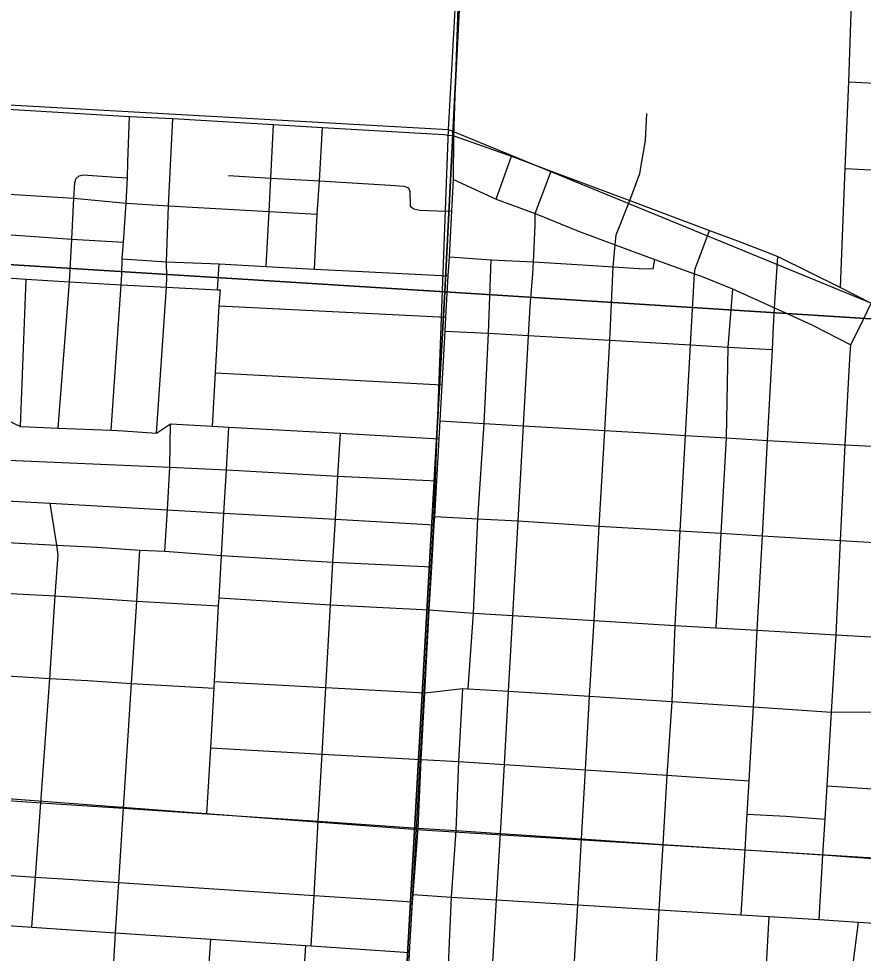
# Model space of a CAD drawing. Extents: x 114604 to 551442, y 316898 to 567001.
# Drawn here: x 209205 to 212748, y 379873 to 383793 of the extents above; entities that cross this region are included whole.
import ezdxf

# ---------------------------------------------------------------- set-up
doc = ezdxf.new("R2010")
doc.units = 0
for name, color, linetype in [('GE_P_Alignment_1000_Bearings', 7, 'Continuous'), ('GE_P_Alignment_1000_Stations', 7, 'Continuous'), ('GE_P_Alignment_100_Cardinal_Points', 7, 'Continuous'), ('GE_P_Alignment_500_Bearings', 7, 'Continuous'), ('SN_P_Signs', 7, 'Continuous')]:
    doc.layers.add(name, color=color, linetype=linetype)

msp = doc.modelspace()

# ---------------------------------------------------------------- linework, layer by layer
at = {"layer": 'GE_P_Alignment_1000_Bearings'}
for p, q in [((211007.2, 383328.6), (211100.1, 384958.8)), ((207923.1, 383501), (211007.2, 383328.6)), ((210873.4, 380393), (216258.3, 380059.4))]:
    msp.add_line(p, q, dxfattribs=at)
for points in [[(211007.2, 383328.6), (212969.9, 382523.3), (216400.3, 382301.7), (217504, 382230.6), (217660.6, 384834.7)], [(210873.4, 380393), (210948.3, 381714.2), (211007.2, 383328.6)], [(208131.2, 380474.8), (208714.7, 380555.8), (210859.4, 380393.9), (210873.4, 380393)], [(210433.4, 371945.1), (210479.2, 372877.2), (210649.4, 376363.2), (210832.8, 379678.1), (210873.4, 380393)]]:
    msp.add_lwpolyline(points, dxfattribs=at)
at = {"layer": 'GE_P_Alignment_1000_Stations'}
msp.add_line((212388.5, 382796.1), (212651.6, 382665.1), dxfattribs=at)
for points in [[(207691.9, 383495.6), (207725.9, 383494.2), (207798.9, 383489.6), (207821.5, 383488), (207836.2, 383487.2), (207937.8, 383483.6), (208033.4, 383476.7), (208116, 383472.1), (208213.2, 383467.3), (208578.8, 383445.7), (208667.1, 383441), (209183.2, 383412.7), (209669.6, 383382.4), (209852.1, 383374.6), (210274.1, 383349.4), (210479, 383337)], [(210479, 383337), (210988.8, 383307.7), (211029.7, 383301.9), (211272.5, 383216.8), (211438.8, 383153.8), (211768.1, 383030)], [(211768.1, 383030), (212102.9, 382905.1), (212220.5, 382860.8), (212328.4, 382819.1), (212388.5, 382796.1)], [(212651.6, 382665.1), (212780.6, 382600.1), (212874.6, 382551.3), (212963.5, 382511.1), (213028.7, 382498.6), (213086, 382494.6), (213410.8, 382475.3)]]:
    msp.add_lwpolyline(points, dxfattribs=at)
at = {"layer": 'GE_P_Alignment_100_Cardinal_Points'}
for p, q in [((211207.8, 383036.6), (211272.5, 383216.8)), ((209428.4, 382868.9), (209645, 382855.5)), ((212388.5, 382796.1), (212651.6, 382665.1)), ((210039.2, 382656.1), (210045.7, 382764.2)), ((209212, 382082.7), (209235.9, 382700.5)), ((210046.2, 382589.3), (210996.1, 382541.1)), ((210030.8, 382308), (210981.4, 382257.8))]:
    msp.add_line(p, q, dxfattribs=at)
for points in [[(212651.6, 382665.1), (212671.8, 383164.7), (212687.6, 383528.7), (212700.3, 383945.3), (212718.8, 384099.8), (212721.5, 384158.4), (212723.9, 384494.6), (212743.5, 384714), (212756.2, 384941.1), (212766.7, 385180.8), (212778.3, 385430.9)], [(212687.6, 383528.7), (213123.2, 383506), (213452.6, 383487)], [(209592.4, 382066.7), (209635.2, 382677.3), (209637.2, 382721.9), (209639.2, 382785.8), (209645, 382855.5), (209655.7, 383019.4), (209660.6, 383125.4), (209663.2, 383192.2), (209669.6, 383382.4)], [(209783.1, 382054.2), (209824.2, 382667.1), (209826.6, 382711), (209824.2, 382773.2), (209833.9, 383008.4), (209852.1, 383374.6)], [(211464, 378612.3), (211492.7, 378964.9), (211501.6, 379111.9), (211518.9, 379369.9), (211528.3, 379698.4), (211549.6, 380076.2), (211565.6, 380353.1), (211582.6, 380642.9), (211599.7, 380951), (211618.2, 381269.3), (211640.2, 381665.3), (211663.1, 382065.3), (211683.9, 382445.3), (211698.6, 382752), (211706.7, 382844.9), (211710.8, 382886.2), (211768.1, 383030), (211809.9, 383143.2), (211834.4, 383282.7), (211839, 383395)], [(210242.5, 382753.9), (210254.9, 382984.6), (210262.7, 383124.7), (210274.1, 383349.4)], [(210445.1, 382742.7), (210456.2, 382973.3), (210466.3, 383112.5), (210479, 383337)], [(212671.8, 383164.7), (213107.4, 383142.1), (213440.2, 383122.9), (213725.5, 383105.3), (214112.7, 383062.4), (214504.7, 383050), (214834.2, 383014.9), (215052.6, 383003.4), (215254.3, 382992.9), (215266.5, 382992.3), (215384.7, 382986.2), (215673.2, 382967), (215885, 382953), (215997.1, 382946.2), (216295.3, 382928.2)], [(207489.9, 383155.5), (207638.1, 383147.2), (207707.2, 383144), (207737.1, 383142.6), (207816.4, 383138.8), (207917.8, 383132.7), (208013.1, 383128.6), (208096.9, 383119.5), (208193, 383114.9), (208647.2, 383086.1), (208823.7, 383075), (209164.3, 383057), (209436.8, 383040.5), (209655.7, 383019.4), (209833.9, 383008.4), (210254.9, 382984.6), (210456.2, 382973.3)], [(209370.4, 382075.7), (209418.4, 382689.7), (209428.4, 382868.9), (209436.8, 383040.5), (209440.2, 383104.5), (209442.7, 383113.1), (209445.2, 383121.8), (209458.4, 383134.2), (209475.9, 383138.3), (209614.2, 383128.6), (209660.6, 383125.4)], [(210085.4, 383135), (210262.7, 383124.7), (210466.3, 383112.5), (210763.2, 383094.3), (210820.1, 383090.1), (210840.4, 383083.7), (210845.4, 383068.7), (210846.9, 383007.1), (210862.1, 382995.9), (210887.3, 382989.4), (210959.9, 382987.1), (211021.1, 382985.2)], [(211173.7, 379531.6), (211186.6, 379716.9), (211209.4, 380097.8), (211225.8, 380375.8), (211242.6, 380665), (211258.8, 380972.6), (211278, 381289.5), (211300.3, 381686.7), (211322.7, 382085.3), (211343.6, 382464.5), (211350.8, 382586.3), (211361.1, 382723.5), (211364.3, 382773), (211371, 382925.9), (211371.5, 382976.2), (211438.8, 383153.8)], [(211029.3, 383118.5), (211207.8, 383036.6), (211371.5, 382976.2), (211553.4, 382901.2), (211706.7, 382844.9), (211873.8, 382783.6), (212039.2, 382722.3), (212078.3, 382709.6), (212199.2, 382660.3), (212375.6, 382580.7), (212532.3, 382508.8), (212695.9, 382425)], [(207512.4, 382989), (207628.1, 382983.4), (207725.6, 382978.4), (207807.2, 382972.7), (207906.5, 382966.3), (208004.6, 382960), (208084.6, 382954.9), (208182.8, 382949.2), (208404.5, 382930.5), (208638.8, 382914.5), (209154.4, 382888), (209428.4, 382868.9)], [(211823.5, 379348.6), (211830.8, 379451.3), (211843.2, 379484.4), (211853.4, 379507.5), (211860.1, 379529.9), (211867.2, 379579.1), (211871.3, 379671.8), (211881.4, 379860.3), (211891.8, 380055.4), (211908.6, 380330.2), (211924.5, 380620.1), (211945.7, 380929.5), (211958, 381248.4), (211979.5, 381645.6), (212001.7, 382045.5), (212022.3, 382425.8), (212039.2, 382722.3), (212042.8, 382744.3), (212102.9, 382905.1)], [(207536.7, 382814.2), (207617.8, 382809.6), (207717.4, 382803.8), (207792.1, 382799.4), (207895.3, 382793.8), (207992.6, 382787.5), (208074.2, 382783), (208172.2, 382777.4), (208272.9, 382767.3), (208452.7, 382752.7), (208629.7, 382741.9), (208641.3, 382740.8), (208864.1, 382725.6), (209048.4, 382712.3), (209136.8, 382707.4), (209235.9, 382700.5), (209418.4, 382689.7), (209635.2, 382677.3), (209824.2, 382667.1), (210039.2, 382656.1), (210050.7, 382655.3)], [(209639.2, 382785.8), (209824.2, 382773.2), (210045.7, 382764.2), (210242.5, 382753.9), (210445.1, 382742.7), (210618.8, 382733.8), (211007, 382714)], [(211011.9, 382794.5), (211186.8, 382781.8), (211364.3, 382773), (211569.2, 382760.6), (211698.6, 382752), (211807.2, 382745.9), (211866.2, 382744.5), (211873.8, 382783.6)], [(211090.1, 380982.1), (211112.8, 381300.1), (211130.9, 381696), (211156.8, 382095.3), (211174.9, 382473.9), (211186.8, 382781.8)], [(212235.6, 380034.5), (212251.8, 380307.7), (212260.8, 380456.3), (212268.7, 380597), (212277.4, 380743.2), (212287.1, 380906.8), (212302.9, 381229.1), (212324.3, 381624.3), (212345.6, 382024.3), (212366.7, 382405.6), (212370.6, 382501.6), (212375.6, 382580.7), (212388.5, 382796.1)], [(210017.7, 382084), (210030.8, 382308), (210046.2, 382589.3), (210050.7, 382655.3)], [(212199.2, 382660.3), (212179.8, 382414.8), (212172.5, 382034.9), (212150.5, 381634.6), (212129.5, 381238.4)], [(212562.2, 380015.1), (212578.6, 380285.8), (212587.4, 380435.6), (212595.5, 380575), (212613.9, 380884.5), (212633.3, 381209.3), (212652.3, 381604.7), (212672, 382006.4), (212688.8, 382316.4), (212692.7, 382389.4), (212695.9, 382425), (212748.2, 382532.4), (212780.6, 382600.1)], [(210993.4, 382482.7), (211174.9, 382473.9), (211343.6, 382464.5), (211683.9, 382445.3), (212022.3, 382425.8), (212179.8, 382414.8), (212366.7, 382405.6)], [(209095.7, 382136.6), (209212, 382082.7), (209249.3, 382080.6), (209370.4, 382075.7), (209592.4, 382066.7), (209643.4, 382064.6), (209783.1, 382054.2), (209841.1, 382093.9), (210017.7, 382084), (210085.8, 382080.2), (210554.5, 382054.3), (210968.7, 382030.7)], [(210973.1, 382105.8), (211156.8, 382095.3), (211322.7, 382085.3), (211663.1, 382065.3), (211831.9, 382055.4), (212001.7, 382045.5), (212172.5, 382034.9), (212345.6, 382024.3), (212672, 382006.4), (213008.5, 381988.7), (213354.1, 381966.3), (213686.3, 381946.9), (214061.7, 381924.6), (214451.3, 381899), (214810.1, 381877.2), (215234.1, 381852.5), (215655, 381826.8), (216019.7, 381805.4), (216387.3, 381783.8)], [(209817.6, 381560.1), (209828.8, 381732.9), (209838.9, 381912.7), (209841.1, 382093.9)], [(209994, 380458.2), (210010.3, 380735.5), (210024.5, 380985.8), (210025.7, 381012.8), (210043.2, 381331), (210045.2, 381363.6), (210055.4, 381542.2), (210065.8, 381719.8), (210076.1, 381901.5), (210085.8, 382080.2)], [(210431.6, 379904.9), (210444.2, 380115.4), (210461.4, 380427.5), (210477.8, 380708.7), (210493.5, 380988), (210513.1, 381335.2), (210523.2, 381513.2), (210533.7, 381693.6), (210544.2, 381874.5), (210554.5, 382054.3)], [(208970.3, 381946.2), (209126.5, 381942.4), (209838.9, 381912.7), (210076.1, 381901.5), (210128.1, 381898.5)], [(210128.1, 381898.5), (210544.2, 381874.5), (210958.5, 381854.5)], [(209152.3, 381770.8), (209336.6, 381761.6), (209828.8, 381732.9), (210065.8, 381719.8), (210533.7, 381693.6), (210948.1, 381669.6)], [(209260.5, 379983.2), (209274.8, 380193.2), (209298.3, 380504.6), (209335.8, 381026.4), (209358.3, 381372.1), (209369.8, 381544.7), (209365.3, 381584.9), (209336.6, 381761.6)], [(210950.1, 381705.6), (211130.9, 381696), (211300.3, 381686.7), (211640.2, 381665.3), (211979.5, 381645.6), (212150.5, 381634.6), (212324.3, 381624.3), (212652.3, 381604.7), (212988.7, 381584.9), (213332.8, 381566.8), (213664.8, 381547.2), (214037.6, 381524), (214427.8, 381501.3), (214786.8, 381480.5), (215211.4, 381453.3), (215630.4, 381427.5), (215996, 381404.4), (216361, 381381.4)], [(206738.5, 381451.4), (206988.2, 381489.1), (207224.2, 381525.5), (207483.3, 381565), (207728.1, 381601.7), (207965.4, 381638.2), (208150.3, 381657.5), (208202.6, 381654.4), (208362.4, 381645), (208515.3, 381635.1), (208563.9, 381632.3), (208734.4, 381620), (208963.4, 381607.2), (209181.3, 381594.3), (209365.3, 381584.9), (209533.1, 381576.9), (209712.9, 381563.5), (209817.6, 381560.1), (210055.4, 381542.2), (210523.2, 381513.2), (210937.7, 381494.2)], [(209456.5, 377601.7), (209475.8, 377930.8), (209499.9, 378265), (209510.3, 378427.9), (209527.1, 378676.8), (209540.3, 378886.5), (209553.1, 379094.3), (209567.9, 379303.4), (209584.3, 379513.5), (209597.8, 379738.8), (209611.5, 379959.4), (209625.2, 380170.3), (209644, 380481.7), (209677.5, 381005.1), (209700.1, 381350.3), (209712.9, 381563.5)], [(206782.4, 381156.8), (207033, 381196.4), (207269.7, 381229.7), (207528.7, 381270.2), (207773.2, 381306.2), (208014.2, 381343.1), (208247.4, 381377.3), (208399, 381399.5), (208549.4, 381420.3), (208722.6, 381409.3), (208951.3, 381395.9), (209197.7, 381381.5), (209358.3, 381372.1), (209515.2, 381362.1), (209700.1, 381350.3), (210043.2, 381331)], [(210045.2, 381363.6), (210513.1, 381335.2), (210927, 381313.4), (211112.8, 381300.1), (211278, 381289.5), (211618.2, 381269.3), (211958, 381248.4), (212129.5, 381238.4), (212302.9, 381229.1), (212633.3, 381209.3), (212971.3, 381189.3), (213311.1, 381168), (213511.6, 381157.1), (213643.2, 381151.4), (214016.4, 381125.5), (214406.7, 381103.8), (214763.4, 381082.9), (215189.4, 381056.3), (215605.7, 381030.3), (215970.1, 381006.9), (216336.5, 380986.2), (216674.8, 380968.2)], [(206826.9, 380864.1), (207078.3, 380902.2), (207314.6, 380938.2), (207572.8, 380977.1), (207817.1, 381014.5), (208059.9, 381051.2), (208296.4, 381086.5), (208443.5, 381108.4), (208588.4, 381130.3), (208601.5, 381066.6), (208702.3, 381064.1), (208931.6, 381050.2), (209177.9, 381035.7), (209335.8, 381026.4), (209493.7, 381017.4), (209677.5, 381005.1), (210024.5, 380985.8)], [(210025.7, 381012.8), (210493.5, 380988), (210908, 380966.3), (211068.3, 380983.3), (211090.1, 380982.1), (211258.8, 380972.6), (211599.7, 380951), (211945.7, 380929.5), (212287.1, 380906.8), (212613.9, 380884.5), (212958.7, 380886.6), (212991.7, 380884.6), (213278.1, 380866.1), (213490.8, 380843.1), (213626.4, 380828.6), (213999.6, 380806.1), (214389.2, 380782.7), (214746.4, 380760.7), (215169.6, 380733.6), (215585.2, 380708.3), (215950.9, 380684), (216316.2, 380665.2), (216745.4, 380639.3)], [(210958.7, 378998.3), (210967.4, 379141.7), (210984.8, 379401.8), (210990.3, 379540.3), (211004.2, 379728.8), (211021, 380108.4), (211039.3, 380388.3), (211051.7, 380678.3), (211068.3, 380983.3)], [(210010.3, 380735.5), (210477.8, 380708.7), (210892.4, 380686.2), (211051.7, 380678.3), (211242.6, 380665), (211582.6, 380642.9), (211924.5, 380620.1), (212268.7, 380597)], [(207660.5, 380393.2), (207904.8, 380431.1), (208148.5, 380466.8), (208383.3, 380502.2), (208532.5, 380524.6), (208657.8, 380547.3), (208682, 380549.5), (208715.5, 380550.6), (208871.4, 380535.4), (209046.6, 380521.5), (209139, 380515.3), (209298.3, 380504.6), (209644, 380481.7), (209994, 380458.2), (210461.4, 380427.5), (210880, 380398.7), (211039.3, 380388.3), (211225.8, 380375.8), (211565.6, 380353.1), (211908.6, 380330.2), (212251.8, 380307.7), (212578.6, 380285.8), (212957, 380258.9)], [(212595.5, 380575), (212972.9, 380549.9), (213259.1, 380531.4), (213481.8, 380515.2), (213608.3, 380508.9), (213982.3, 380485.2), (214371.9, 380463), (214726.9, 380440.7), (215150.5, 380415.2), (215565.7, 380389.7), (215931.1, 380367.4)], [(212260.8, 380456.3), (212422.1, 380447.8), (212587.4, 380435.6)], [(208840.5, 380198.3), (208886.2, 380208.9), (208949.8, 380215), (209029.1, 380209.6), (209274.8, 380193.2), (209389.4, 380185.7), (209625.2, 380170.3), (210444.2, 380115.4), (210857.3, 380088.4)], [(210859.1, 380119.2), (211021, 380108.4), (211209.4, 380097.8), (211549.6, 380076.2), (211891.8, 380055.4), (212235.6, 380034.5), (212353.5, 380027.8), (212562.2, 380015.1), (212727.6, 380003.9), (213126.9, 379979.3), (213579.1, 379952.6)], [(212246, 378175.6), (212242.1, 378483.1), (212266.8, 378888.4), (212315, 379319), (212331.7, 379644.5), (212353.5, 380027.8)], [(208813.7, 380012.6), (209014.8, 379999.2), (209260.5, 379983.2), (209611.5, 379959.4), (210010.4, 379932.2), (210409.6, 379906.1), (210431.6, 379904.9), (210844.2, 379876.2)], [(212568.2, 377126.7), (212583.9, 377423), (212565.4, 377520.8), (212584.9, 377732.9), (212630.1, 378155.2), (212615.2, 378460.8), (212625.1, 378657.9), (212635.4, 378867.7), (212655.6, 379276.2), (212673.9, 379588.2), (212727.6, 380003.9)], [(209952.9, 379068.1), (209966.5, 379277.9), (209979.1, 379485.5), (209996, 379712), (210010.4, 379932.2)], [(210274.4, 377888), (210294.7, 378224.1), (210305.9, 378379.4), (210323.4, 378623.6), (210338.1, 378835), (210352.6, 379042.8), (210366, 379250.2), (210380.4, 379459.1), (210394.9, 379685.4), (210409.6, 379906.1)]]:
    msp.add_lwpolyline(points, dxfattribs=at)
at = {"layer": 'GE_P_Alignment_500_Bearings'}
msp.add_line((211029.7, 383301.9), (211054.7, 384020.1), dxfattribs=at)
msp.add_lwpolyline([(210838.2, 379738), (210844.2, 379876.2), (210857.3, 380088.4), (210859.1, 380119.2), (210880, 380398.7), (210892.4, 380686.2), (210908, 380966.3), (210927, 381313.4), (210937.7, 381494.2), (210948.1, 381669.6), (210950.1, 381705.6), (210958.5, 381854.5), (210968.7, 382030.7), (210973.1, 382105.8), (210981.4, 382257.8), (210993.4, 382482.7), (210996.1, 382541.1), (211007, 382714), (211011.9, 382794.5), (211021.1, 382985.2), (211029.3, 383118.5), (211029.7, 383301.9)], dxfattribs=at)
at = {"layer": 'SN_P_Signs'}
for points in [[(205980.7, 388133.3), (206007.5, 388132.6), (208686.9, 387977.5), (211255.6, 387824.9), (210992.1, 382647.6), (205607.9, 382984.4)], [(213993.4, 387663.3), (213706, 382475), (210992.1, 382647.6), (211255.6, 387824.9)], [(213706, 382475), (213393.1, 377071.6), (210687.1, 377234.3), (210992.1, 382647.6)]]:
    msp.add_lwpolyline(points, close=True, dxfattribs=at)
msp.add_lwpolyline([(205497.1, 379860), (205469, 379930), (205434.9, 380025.9), (205398.8, 380105.9), (205607.9, 382984.4), (210992.1, 382647.6), (210687.1, 377234.3)], dxfattribs=at)

doc.saveas('drawing.dxf')
